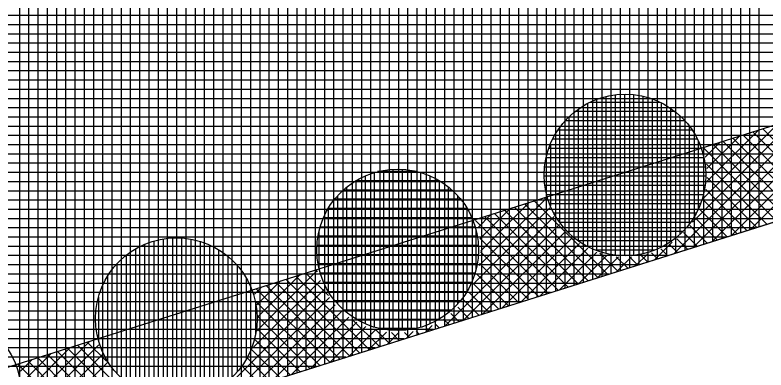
# Model space of a CAD drawing. Extents: x -565346 to -564154, y -1097386 to -1095620.
# Drawn here: x -564691.76 to -564675.52, y -1095765.06 to -1095757.37 of the extents above; entities that cross this region are included whole.
import ezdxf

# ---------------------------------------------------------------- set-up
doc = ezdxf.new("R2010")
doc.units = 0
for name, color, linetype in [('Vrstva 1', 7, 'Continuous'), ('Vrstva 41', 7, 'Continuous'), ('Vrstva 42', 7, 'Continuous'), ('Vrstva 43', 7, 'Continuous'), ('Vrstva 44', 7, 'Continuous')]:
    doc.layers.add(name, color=color, linetype=linetype)

msp = doc.modelspace()

# ---------------------------------------------------------------- linework, layer by layer
at = {"layer": 'Vrstva 1'}
msp.add_line((-564694, -1095767.75), (-564603.8, -1095739.23), dxfattribs=at)
at = {"layer": 'Vrstva 41'}
for p, q in [((-564676.853, -1095761.318), (-564675.356, -1095759.821)), ((-564676.8, -1095760.981), (-564675.677, -1095759.859)), ((-564674.208, -1095761.492), (-564675.802, -1095759.898)), ((-564675.13, -1095760.288), (-564675.587, -1095759.83)), ((-564677.108, -1095761.856), (-564675.278, -1095760.026)), ((-564676.792, -1095760.691), (-564676.091, -1095759.99)), ((-564674.853, -1095761.696), (-564676.447, -1095760.102)), ((-564674.638, -1095761.628), (-564676.232, -1095760.034)), ((-564674.423, -1095761.56), (-564676.017, -1095759.966)), ((-564677.504, -1095762.534), (-564675.18, -1095760.211)), ((-564675.283, -1095761.832), (-564676.876, -1095760.238)), ((-564676.828, -1095760.444), (-564676.504, -1095760.12)), ((-564675.068, -1095761.764), (-564676.661, -1095760.17)), ((-564677.09, -1095762.403), (-564675.065, -1095760.378)), ((-564675.497, -1095761.9), (-564676.802, -1095760.595)), ((-564676.677, -1095762.273), (-564674.934, -1095760.529)), ((-564676.263, -1095762.142), (-564674.786, -1095760.665)), ((-564675.712, -1095761.968), (-564676.79, -1095760.89)), ((-564675.849, -1095762.011), (-564674.624, -1095760.785)), ((-564675.927, -1095762.036), (-564676.817, -1095761.146)), ((-564681.72, -1095762.79), (-564680.269, -1095761.339)), ((-564678.936, -1095762.987), (-564680.53, -1095761.393)), ((-564680.257, -1095761.382), (-564680.315, -1095761.325)), ((-564676.142, -1095762.104), (-564676.869, -1095761.377)), ((-564681.848, -1095763.201), (-564680.194, -1095761.547)), ((-564681.703, -1095762.208), (-564681.054, -1095761.559)), ((-564681.686, -1095762.474), (-564680.641, -1095761.428)), ((-564679.366, -1095763.123), (-564680.959, -1095761.529)), ((-564679.151, -1095763.055), (-564680.744, -1095761.461)), ((-564676.357, -1095762.172), (-564676.949, -1095761.58)), ((-564682.467, -1095764.104), (-564680.098, -1095761.734)), ((-564681.752, -1095761.974), (-564681.468, -1095761.69)), ((-564680.01, -1095763.327), (-564681.604, -1095761.733)), ((-564679.795, -1095763.259), (-564681.389, -1095761.665)), ((-564679.58, -1095763.191), (-564681.174, -1095761.597)), ((-564682.054, -1095763.973), (-564679.985, -1095761.904)), ((-564680.225, -1095763.395), (-564681.804, -1095761.816)), ((-564676.572, -1095762.239), (-564677.048, -1095761.763)), ((-564681.64, -1095763.842), (-564679.855, -1095762.057)), ((-564676.787, -1095762.307), (-564677.164, -1095761.93)), ((-564680.44, -1095763.463), (-564681.705, -1095762.198)), ((-564681.226, -1095763.711), (-564679.709, -1095762.194)), ((-564677.217, -1095762.443), (-564677.445, -1095762.215)), ((-564677.002, -1095762.375), (-564677.297, -1095762.081)), ((-564680.813, -1095763.58), (-564679.547, -1095762.315)), ((-564677.917, -1095762.665), (-564677.542, -1095762.29)), ((-564677.432, -1095762.511), (-564677.61, -1095762.333)), ((-564680.655, -1095763.53), (-564681.689, -1095762.497)), ((-564680.399, -1095763.45), (-564679.368, -1095762.419)), ((-564679.986, -1095763.319), (-564679.172, -1095762.505)), ((-564678.721, -1095762.919), (-564679.112, -1095762.527)), ((-564678.331, -1095762.796), (-564678.08, -1095762.545)), ((-564677.861, -1095762.647), (-564677.991, -1095762.518)), ((-564677.646, -1095762.579), (-564677.791, -1095762.435)), ((-564679.572, -1095763.188), (-564678.954, -1095762.57)), ((-564679.158, -1095763.057), (-564678.707, -1095762.606)), ((-564678.506, -1095762.851), (-564678.754, -1095762.603)), ((-564678.745, -1095762.926), (-564678.425, -1095762.607)), ((-564678.291, -1095762.783), (-564678.465, -1095762.609)), ((-564678.076, -1095762.715), (-564678.213, -1095762.578)), ((-564680.87, -1095763.598), (-564681.716, -1095762.752)), ((-564686.531, -1095764.207), (-564685.225, -1095762.901)), ((-564686.505, -1095763.899), (-564685.604, -1095762.998)), ((-564684.093, -1095764.618), (-564685.687, -1095763.024)), ((-564684.985, -1095763.443), (-564685.472, -1095762.956)), ((-564685.218, -1095762.927), (-564685.257, -1095762.888)), ((-564681.085, -1095763.666), (-564681.766, -1095762.986)), ((-564686.626, -1095764.585), (-564685.156, -1095763.115)), ((-564686.532, -1095763.642), (-564686.018, -1095763.128)), ((-564684.523, -1095764.754), (-564686.117, -1095763.16)), ((-564684.308, -1095764.686), (-564685.902, -1095763.092)), ((-564681.3, -1095763.734), (-564681.843, -1095763.191)), ((-564687.431, -1095765.673), (-564685.066, -1095763.308)), ((-564686.586, -1095763.413), (-564686.431, -1095763.259)), ((-564684.953, -1095764.889), (-564686.547, -1095763.296)), ((-564684.738, -1095764.821), (-564686.332, -1095763.228)), ((-564687.017, -1095765.542), (-564684.959, -1095763.483)), ((-564681.515, -1095763.802), (-564681.94, -1095763.377)), ((-564686.604, -1095765.411), (-564684.834, -1095763.642)), ((-564685.168, -1095764.957), (-564686.541, -1095763.584)), ((-564681.729, -1095763.87), (-564682.055, -1095763.545)), ((-564686.19, -1095765.281), (-564684.694, -1095763.785)), ((-564682.159, -1095764.006), (-564682.332, -1095763.833)), ((-564681.944, -1095763.938), (-564682.186, -1095763.697)), ((-564685.383, -1095765.025), (-564686.505, -1095763.903)), ((-564685.776, -1095765.15), (-564684.539, -1095763.912)), ((-564683.878, -1095764.55), (-564684.473, -1095763.955)), ((-564682.374, -1095764.074), (-564682.494, -1095763.954)), ((-564685.598, -1095765.093), (-564686.526, -1095764.164)), ((-564685.363, -1095765.019), (-564684.366, -1095764.022)), ((-564684.949, -1095764.888), (-564684.175, -1095764.114)), ((-564682.881, -1095764.234), (-564682.737, -1095764.09)), ((-564682.804, -1095764.21), (-564682.87, -1095764.144)), ((-564682.589, -1095764.142), (-564682.673, -1095764.058)), ((-564684.535, -1095764.757), (-564683.964, -1095764.186)), ((-564684.122, -1095764.627), (-564683.73, -1095764.235)), ((-564683.663, -1095764.482), (-564683.957, -1095764.188)), ((-564683.708, -1095764.496), (-564683.465, -1095764.253)), ((-564683.449, -1095764.414), (-564683.615, -1095764.247)), ((-564683.234, -1095764.346), (-564683.334, -1095764.246)), ((-564683.295, -1095764.365), (-564683.15, -1095764.22)), ((-564683.019, -1095764.278), (-564683.088, -1095764.208)), ((-564691.614, -1095765.896), (-564690.154, -1095764.436)), ((-564689.783, -1095764.868), (-564690.2, -1095764.451)), ((-564685.812, -1095765.161), (-564686.567, -1095764.406)), ((-564691.737, -1095766.302), (-564689.949, -1095764.514)), ((-564691.581, -1095765.58), (-564690.568, -1095764.567)), ((-564689.251, -1095766.248), (-564690.845, -1095764.655)), ((-564689.036, -1095766.18), (-564690.63, -1095764.587)), ((-564688.821, -1095766.112), (-564690.415, -1095764.519)), ((-564686.027, -1095765.229), (-564686.638, -1095764.618)), ((-564692.394, -1095767.242), (-564689.866, -1095764.714)), ((-564691.647, -1095765.081), (-564691.395, -1095764.829)), ((-564691.598, -1095765.314), (-564690.981, -1095764.698)), ((-564689.681, -1095766.384), (-564691.274, -1095764.791)), ((-564689.466, -1095766.316), (-564691.059, -1095764.723)), ((-564686.242, -1095765.297), (-564686.73, -1095764.809)), ((-564691.981, -1095767.112), (-564689.765, -1095764.896)), ((-564690.11, -1095766.52), (-564691.694, -1095764.937)), ((-564689.895, -1095766.452), (-564691.489, -1095764.858)), ((-564686.457, -1095765.365), (-564686.84, -1095764.983))]:
    msp.add_line(p, q, dxfattribs=at)
at = {"layer": 'Vrstva 42'}
msp.add_lwpolyline([(-564705.359, -1095767.894), (-564694.603, -1095765.843), (-564646.929, -1095750.769), (-564646.326, -1095752.676), (-564694, -1095767.75), (-564704.948, -1095769.851)], close=True, dxfattribs=at)
at = {"layer": 'Vrstva 43'}
for p, q in [((-564675.67, -1095746.282), (-564675.67, -1095761.954)), ((-564676.07, -1095746.418), (-564676.07, -1095762.081)), ((-564675.87, -1095746.35), (-564675.87, -1095762.018)), ((-564676.67, -1095746.623), (-564676.67, -1095762.27)), ((-564676.47, -1095746.555), (-564676.47, -1095762.207)), ((-564676.27, -1095746.487), (-564676.27, -1095762.144)), ((-564677.07, -1095746.76), (-564677.07, -1095762.397)), ((-564676.87, -1095746.692), (-564676.87, -1095762.334)), ((-564677.47, -1095746.897), (-564677.47, -1095762.523)), ((-564677.27, -1095746.828), (-564677.27, -1095762.46)), ((-564678.07, -1095747.102), (-564678.07, -1095762.713)), ((-564677.87, -1095747.033), (-564677.87, -1095762.65)), ((-564677.67, -1095746.965), (-564677.67, -1095762.587)), ((-564678.47, -1095747.239), (-564678.47, -1095762.84)), ((-564678.27, -1095747.17), (-564678.27, -1095762.776)), ((-564678.87, -1095747.375), (-564678.87, -1095762.966)), ((-564678.67, -1095747.307), (-564678.67, -1095762.903)), ((-564679.47, -1095747.58), (-564679.47, -1095763.156)), ((-564679.27, -1095747.512), (-564679.27, -1095763.093)), ((-564679.07, -1095747.444), (-564679.07, -1095763.029)), ((-564679.87, -1095747.717), (-564679.87, -1095763.282)), ((-564679.67, -1095747.649), (-564679.67, -1095763.219)), ((-564680.47, -1095747.922), (-564680.47, -1095763.472)), ((-564680.27, -1095747.854), (-564680.27, -1095763.409)), ((-564680.07, -1095747.785), (-564680.07, -1095763.346)), ((-564680.87, -1095748.059), (-564680.87, -1095763.598)), ((-564680.67, -1095747.99), (-564680.67, -1095763.535)), ((-564681.27, -1095748.195), (-564681.27, -1095763.725)), ((-564681.07, -1095748.127), (-564681.07, -1095763.662)), ((-564681.87, -1095748.4), (-564681.87, -1095763.915)), ((-564681.67, -1095748.332), (-564681.67, -1095763.851)), ((-564681.47, -1095748.264), (-564681.47, -1095763.788)), ((-564682.27, -1095748.537), (-564682.27, -1095764.041)), ((-564682.07, -1095748.469), (-564682.07, -1095763.978)), ((-564682.87, -1095748.742), (-564682.87, -1095764.231)), ((-564682.67, -1095748.674), (-564682.67, -1095764.168)), ((-564682.47, -1095748.605), (-564682.47, -1095764.104)), ((-564683.27, -1095748.879), (-564683.27, -1095764.357)), ((-564683.07, -1095748.811), (-564683.07, -1095764.294)), ((-564683.67, -1095749.016), (-564683.67, -1095764.484)), ((-564683.47, -1095748.947), (-564683.47, -1095764.421)), ((-564684.27, -1095749.221), (-564684.27, -1095764.674)), ((-564684.07, -1095749.152), (-564684.07, -1095764.61)), ((-564683.87, -1095749.084), (-564683.87, -1095764.547)), ((-564684.67, -1095749.357), (-564684.67, -1095764.8)), ((-564684.47, -1095749.289), (-564684.47, -1095764.737)), ((-564685.07, -1095749.494), (-564685.07, -1095764.926)), ((-564684.87, -1095749.426), (-564684.87, -1095764.863)), ((-564685.67, -1095749.699), (-564685.67, -1095765.116)), ((-564685.47, -1095749.631), (-564685.47, -1095765.053)), ((-564685.27, -1095749.562), (-564685.27, -1095764.99)), ((-564686.07, -1095749.836), (-564686.07, -1095765.243)), ((-564685.87, -1095749.767), (-564685.87, -1095765.179)), ((-564686.67, -1095750.041), (-564686.67, -1095765.432)), ((-564686.47, -1095749.972), (-564686.47, -1095765.369)), ((-564686.27, -1095749.904), (-564686.27, -1095765.306)), ((-564687.07, -1095750.178), (-564687.07, -1095765.559)), ((-564686.87, -1095750.109), (-564686.87, -1095765.496)), ((-564687.47, -1095750.314), (-564687.47, -1095765.685)), ((-564687.27, -1095750.246), (-564687.27, -1095765.622)), ((-564688.07, -1095750.519), (-564688.07, -1095765.875)), ((-564687.87, -1095750.451), (-564687.87, -1095765.812)), ((-564687.67, -1095750.383), (-564687.67, -1095765.749)), ((-564688.47, -1095750.656), (-564688.47, -1095766.001)), ((-564688.27, -1095750.588), (-564688.27, -1095765.938)), ((-564688.87, -1095750.793), (-564688.87, -1095766.128)), ((-564688.67, -1095750.724), (-564688.67, -1095766.065)), ((-564689.47, -1095750.998), (-564689.47, -1095766.318)), ((-564689.27, -1095750.929), (-564689.27, -1095766.254)), ((-564689.07, -1095750.861), (-564689.07, -1095766.191)), ((-564689.87, -1095751.134), (-564689.87, -1095766.444)), ((-564689.67, -1095751.066), (-564689.67, -1095766.381)), ((-564690.47, -1095751.339), (-564690.47, -1095766.634)), ((-564690.27, -1095751.271), (-564690.27, -1095766.571)), ((-564690.07, -1095751.203), (-564690.07, -1095766.507)), ((-564690.87, -1095751.476), (-564690.87, -1095766.76)), ((-564690.67, -1095751.408), (-564690.67, -1095766.697)), ((-564691.27, -1095751.613), (-564691.27, -1095766.887)), ((-564691.07, -1095751.544), (-564691.07, -1095766.824)), ((-564691.67, -1095751.75), (-564691.67, -1095767.013)), ((-564691.47, -1095751.681), (-564691.47, -1095766.95)), ((-564661.203, -1095757.38), (-564717.405, -1095757.38)), ((-564661.835, -1095757.58), (-564718.355, -1095757.58)), ((-564662.468, -1095757.78), (-564719.306, -1095757.78)), ((-564663.1, -1095757.98), (-564720.256, -1095757.98)), ((-564663.733, -1095758.18), (-564721.207, -1095758.18)), ((-564664.366, -1095758.38), (-564722.157, -1095758.38)), ((-564664.998, -1095758.58), (-564723.108, -1095758.58)), ((-564665.631, -1095758.78), (-564724.058, -1095758.78)), ((-564666.263, -1095758.98), (-564725.009, -1095758.98)), ((-564666.896, -1095759.18), (-564725.959, -1095759.18)), ((-564667.528, -1095759.38), (-564726.91, -1095759.38)), ((-564668.161, -1095759.58), (-564727.86, -1095759.58)), ((-564668.793, -1095759.78), (-564728.811, -1095759.78)), ((-564669.426, -1095759.98), (-564729.761, -1095759.98)), ((-564670.058, -1095760.18), (-564730.711, -1095760.18)), ((-564670.691, -1095760.38), (-564731.662, -1095760.38)), ((-564671.323, -1095760.58), (-564732.612, -1095760.58)), ((-564671.956, -1095760.78), (-564733.563, -1095760.78)), ((-564672.589, -1095760.98), (-564734.513, -1095760.98)), ((-564673.221, -1095761.18), (-564735.464, -1095761.18)), ((-564673.854, -1095761.38), (-564736.414, -1095761.38)), ((-564674.486, -1095761.58), (-564737.365, -1095761.58)), ((-564675.119, -1095761.78), (-564738.315, -1095761.78)), ((-564675.751, -1095761.98), (-564739.266, -1095761.98)), ((-564676.384, -1095762.18), (-564740.216, -1095762.18)), ((-564677.016, -1095762.38), (-564741.167, -1095762.38)), ((-564677.649, -1095762.58), (-564742.117, -1095762.58)), ((-564678.281, -1095762.78), (-564743.068, -1095762.78)), ((-564678.914, -1095762.98), (-564744.018, -1095762.98)), ((-564679.546, -1095763.18), (-564744.969, -1095763.18)), ((-564680.179, -1095763.38), (-564745.919, -1095763.38)), ((-564680.812, -1095763.58), (-564746.87, -1095763.58)), ((-564681.444, -1095763.78), (-564747.82, -1095763.78)), ((-564682.077, -1095763.98), (-564748.771, -1095763.98)), ((-564682.709, -1095764.18), (-564749.721, -1095764.18)), ((-564683.342, -1095764.38), (-564750.672, -1095764.38)), ((-564683.974, -1095764.58), (-564751.622, -1095764.58)), ((-564684.607, -1095764.78), (-564752.573, -1095764.78)), ((-564685.239, -1095764.98), (-564753.523, -1095764.98))]:
    msp.add_line(p, q, dxfattribs=at)
msp.add_lwpolyline([(-564584.17, -1095730.99), (-564361.01, -1095672.63), (-564329.81, -1095662.26), (-564326.21, -1095642.73), (-564394.52, -1095662.95), (-564454.33, -1095677.56), (-564516.6, -1095690.89), (-564574.04, -1095705.03), (-564590.74, -1095715.12), (-564631.48, -1095731.18), (-564693.31, -1095752.31), (-564772.2, -1095768.91), (-564879.81, -1095788.15), (-565039.47, -1095811.86), (-565040.85, -1095849.94), (-565025.81, -1095848.33), (-565025.24, -1095824.91), (-564877.52, -1095802.97), (-564694, -1095767.75), (-564603.8, -1095739.23), (-564594.74, -1095734.52)], close=True, dxfattribs=at)
at = {"layer": 'Vrstva 44'}
for p, q in [((-564678.98, -1095759.136), (-564678.98, -1095762.533)), ((-564678.78, -1095759.099), (-564678.78, -1095762.571)), ((-564678.58, -1095759.086), (-564678.58, -1095762.583)), ((-564678.38, -1095759.094), (-564678.38, -1095762.572)), ((-564678.18, -1095759.128), (-564678.18, -1095762.539)), ((-564679.38, -1095759.287), (-564679.38, -1095762.382)), ((-564677.804, -1095759.26), (-564679.327, -1095759.26)), ((-564679.18, -1095759.197), (-564679.18, -1095762.471)), ((-564677.98, -1095759.186), (-564677.98, -1095762.483)), ((-564677.78, -1095759.271), (-564677.78, -1095762.397)), ((-564677.482, -1095759.46), (-564679.647, -1095759.46)), ((-564679.58, -1095759.411), (-564679.58, -1095762.257)), ((-564677.58, -1095759.388), (-564677.58, -1095762.279)), ((-564679.78, -1095759.577), (-564679.78, -1095762.092)), ((-564677.38, -1095759.548), (-564677.38, -1095762.122)), ((-564677.269, -1095759.66), (-564679.861, -1095759.66)), ((-564677.18, -1095759.766), (-564677.18, -1095761.903)), ((-564677.111, -1095759.86), (-564680.016, -1095759.86)), ((-564679.98, -1095759.805), (-564679.98, -1095761.861)), ((-564676.997, -1095760.06), (-564680.132, -1095760.06)), ((-564676.98, -1095760.094), (-564676.98, -1095761.575)), ((-564676.912, -1095760.26), (-564680.217, -1095760.26)), ((-564680.18, -1095760.167), (-564680.18, -1095761.501)), ((-564676.855, -1095760.46), (-564680.272, -1095760.46)), ((-564683.053, -1095760.76), (-564683.918, -1095760.76)), ((-564683.79, -1095760.731), (-564683.79, -1095764.175)), ((-564683.59, -1095760.709), (-564683.59, -1095764.199)), ((-564683.39, -1095760.708), (-564683.39, -1095764.2)), ((-564683.19, -1095760.731), (-564683.19, -1095764.179)), ((-564676.824, -1095760.66), (-564680.304, -1095760.66)), ((-564684.19, -1095760.855), (-564684.19, -1095764.053)), ((-564683.99, -1095760.78), (-564683.99, -1095764.129)), ((-564682.99, -1095760.776), (-564682.99, -1095764.131)), ((-564682.79, -1095760.849), (-564682.79, -1095764.058)), ((-564676.816, -1095760.86), (-564680.312, -1095760.86)), ((-564682.577, -1095760.96), (-564684.394, -1095760.96)), ((-564684.39, -1095760.958), (-564684.39, -1095763.949)), ((-564682.59, -1095760.952), (-564682.59, -1095763.958)), ((-564682.39, -1095761.089), (-564682.39, -1095763.817)), ((-564676.831, -1095761.06), (-564680.299, -1095761.06)), ((-564682.309, -1095761.16), (-564684.661, -1095761.16)), ((-564684.59, -1095761.1), (-564684.59, -1095763.809)), ((-564682.12, -1095761.36), (-564684.848, -1095761.36)), ((-564684.79, -1095761.289), (-564684.79, -1095763.617)), ((-564682.19, -1095761.279), (-564682.19, -1095763.632)), ((-564676.868, -1095761.26), (-564680.261, -1095761.26)), ((-564684.99, -1095761.563), (-564684.99, -1095763.344)), ((-564681.982, -1095761.56), (-564684.988, -1095761.56)), ((-564681.99, -1095761.547), (-564681.99, -1095763.365)), ((-564676.931, -1095761.46), (-564680.196, -1095761.46)), ((-564677.024, -1095761.66), (-564680.105, -1095761.66)), ((-564681.878, -1095761.76), (-564685.089, -1095761.76)), ((-564677.148, -1095761.86), (-564679.981, -1095761.86)), ((-564681.807, -1095761.96), (-564685.161, -1095761.96)), ((-564681.79, -1095762.023), (-564681.79, -1095762.89)), ((-564677.318, -1095762.06), (-564679.811, -1095762.06)), ((-564688.56, -1095762.218), (-564688.56, -1095765.669)), ((-564688.36, -1095762.198), (-564688.36, -1095765.691)), ((-564688.16, -1095762.2), (-564688.16, -1095765.69)), ((-564687.96, -1095762.224), (-564687.96, -1095765.664)), ((-564681.761, -1095762.16), (-564685.208, -1095762.16)), ((-564685.19, -1095762.07), (-564685.19, -1095762.842)), ((-564687.493, -1095762.38), (-564689.059, -1095762.38)), ((-564688.96, -1095762.336), (-564688.96, -1095765.553)), ((-564688.76, -1095762.263), (-564688.76, -1095765.625)), ((-564687.76, -1095762.271), (-564687.76, -1095765.615)), ((-564687.56, -1095762.348), (-564687.56, -1095765.54)), ((-564681.738, -1095762.36), (-564685.232, -1095762.36)), ((-564677.552, -1095762.26), (-564679.575, -1095762.26)), ((-564689.16, -1095762.437), (-564689.16, -1095765.451)), ((-564687.36, -1095762.454), (-564687.36, -1095765.436)), ((-564677.921, -1095762.46), (-564679.21, -1095762.46)), ((-564687.179, -1095762.58), (-564689.368, -1095762.58)), ((-564689.36, -1095762.573), (-564689.36, -1095765.316)), ((-564687.16, -1095762.595), (-564687.16, -1095765.291)), ((-564681.738, -1095762.56), (-564685.23, -1095762.56)), ((-564686.97, -1095762.78), (-564689.581, -1095762.78)), ((-564689.56, -1095762.759), (-564689.56, -1095765.128)), ((-564686.96, -1095762.791), (-564686.96, -1095765.098)), ((-564681.762, -1095762.76), (-564685.205, -1095762.76)), ((-564689.76, -1095763.022), (-564689.76, -1095764.865)), ((-564686.815, -1095762.98), (-564689.732, -1095762.98)), ((-564681.811, -1095762.96), (-564685.158, -1095762.96)), ((-564686.702, -1095763.18), (-564689.847, -1095763.18)), ((-564686.76, -1095763.069), (-564686.76, -1095764.818)), ((-564681.885, -1095763.16), (-564685.085, -1095763.16)), ((-564681.987, -1095763.36), (-564684.98, -1095763.36)), ((-564689.96, -1095763.48), (-564689.96, -1095764.407)), ((-564686.619, -1095763.38), (-564689.93, -1095763.38)), ((-564686.563, -1095763.58), (-564689.984, -1095763.58)), ((-564686.56, -1095763.598), (-564686.56, -1095764.287)), ((-564682.131, -1095763.56), (-564684.838, -1095763.56)), ((-564686.534, -1095763.78), (-564690.015, -1095763.78)), ((-564682.32, -1095763.76), (-564684.646, -1095763.76)), ((-564686.527, -1095763.98), (-564690.022, -1095763.98)), ((-564682.595, -1095763.96), (-564684.372, -1095763.96)), ((-564686.542, -1095764.18), (-564690.008, -1095764.18)), ((-564683.103, -1095764.16), (-564683.873, -1095764.16)), ((-564686.58, -1095764.38), (-564689.968, -1095764.38)), ((-564686.645, -1095764.58), (-564689.902, -1095764.58)), ((-564686.739, -1095764.78), (-564689.81, -1095764.78)), ((-564686.865, -1095764.98), (-564689.683, -1095764.98))]:
    msp.add_line(p, q, dxfattribs=at)
for centre in [(-564678.564, -1095760.834), (-564683.484, -1095762.454), (-564688.274, -1095763.944), (-564693.384, -1095765.564)]:
    msp.add_circle(centre, 1.75, dxfattribs=at)

doc.saveas('drawing.dxf')
